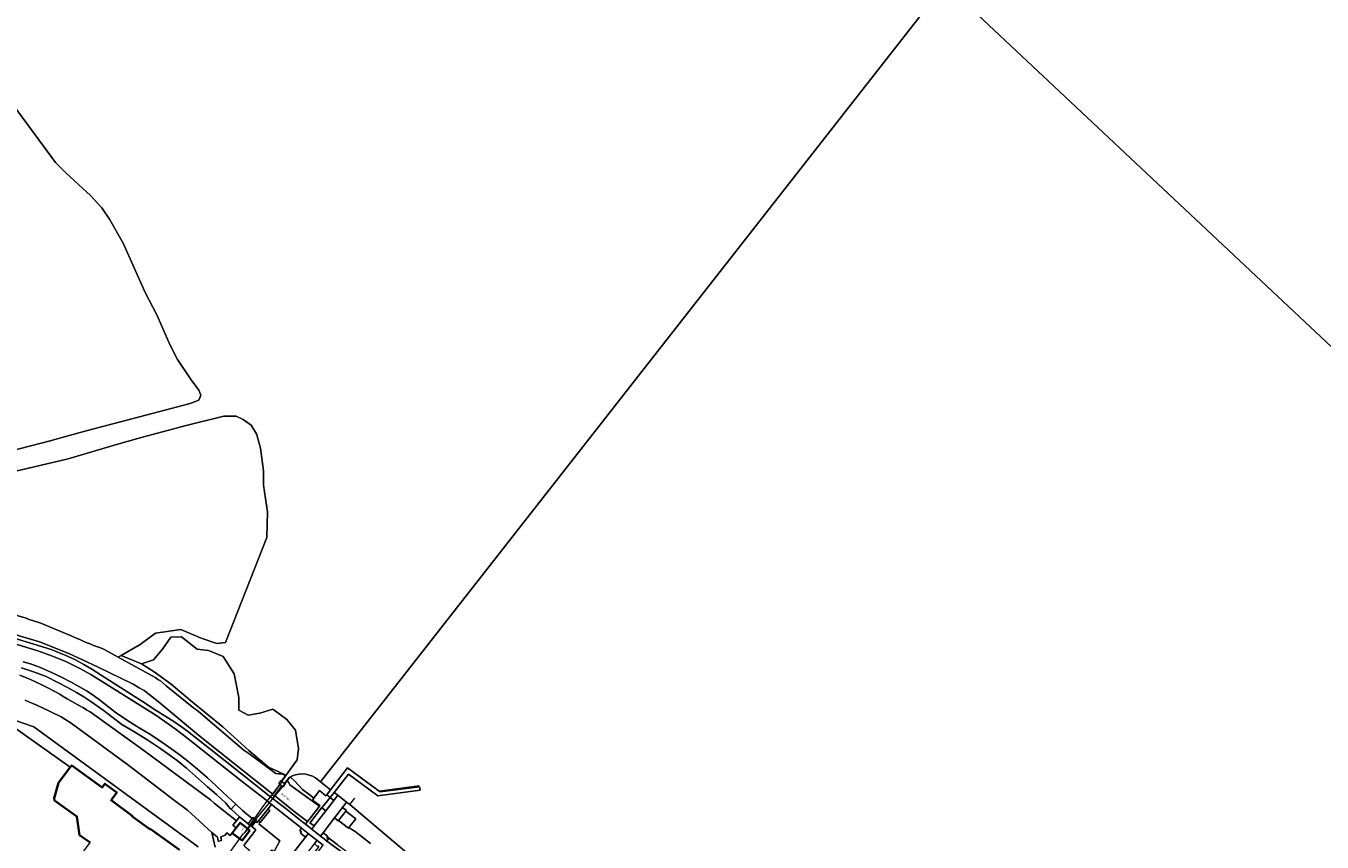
# Model space of a CAD drawing. Header units: metres. Extents: x 149984 to 156489, y 469398 to 478068.
# Tile 826 of 854: x 155007 to 155583, y 473820 to 474182. Entities that reach past the tile are written whole.
import ezdxf
from ezdxf.enums import TextEntityAlignment as Align

# ---------------------------------------------------------------- set-up
doc = ezdxf.new("R2010")
doc.units = ezdxf.units.M
doc.header["$LTSCALE"] = 0.75
for name, color, linetype, lineweight in [('B-WE-GK-KEERWAND_DAMWAND-G', 252, 'Continuous', 18), ('B-WE-GR-BEPLANTING_CULTUUR_BOSPLANTSOEN-GV', 252, 'Continuous', 18), ('B-WE-GR-RIET-GV', 252, 'Continuous', 13), ('B-WE-IE-TERREINAFSCHEIDING_KUNSTMATIG_MUUR-GV', 252, 'Continuous', 18), ('B-WE-KW-KUNSTWERK_DUIKER-G', 6, 'Continuous', 18), ('B-WE-KW-KUNSTWERK_GEMAAL-GV', 6, 'Continuous', 18), ('B-WE-KW-KUNSTWERK_STEIGER-GV', 6, 'Continuous', 18), ('B-WE-KW-KUNSTWERK_STUW-G', 6, 'Continuous', 18), ('B-WE-OG-BEBOUWING-GV', 6, 'Continuous', 35), ('B-WE-OG-BEBOUWING-T18', 1, 'Continuous', 18), ('B-WE-OG-TERREIN_BEGROEID-GV', 252, 'Continuous', 18), ('B-WE-OG-TERREIN_ERF-GV', 252, 'Continuous', 18), ('B-WE-OG-TERREIN_OEVER-GV', 252, 'Continuous', 18), ('B-WE-OG-TOPOGRAFIE-T18', 7, 'Continuous', 18), ('B-WE-OG-WATER-GV', 252, 'Continuous', 18), ('B-WE-OG-WATER_MEER-GV', 252, 'Continuous', 18), ('B-WE-OG-WEG-GV', 252, 'Continuous', 18), ('B-WE-VH-GESLOTENVERHARDING_ASFALT-GV', 252, 'Continuous', 18), ('B-WE-VH-GESLOTENVERHARDING_BETON-GV', 252, 'Continuous', 18), ('B-WE-VH-HALFVERHARDING_GRASBETONSTEEN-GV', 252, 'Continuous', 18), ('B-WE-VH-OPENVERHARDING_BETONELEMENT-GV', 252, 'Continuous', 18), ('B-WE-VH-OPENVERHARDING_BETONSTRAATSTEEN-GV', 252, 'Continuous', 18)]:
    doc.layers.add(name, color=color, linetype=linetype, lineweight=lineweight)
doc.styles.add('NLCS-ISO-M500-T18', font='NLCS-ISO.ttf', dxfattribs={"height": 0.9})
doc.styles.add('NLCS-ISO-M750-T18', font='NLCS-ISO.ttf', dxfattribs={"height": 1.35})

msp = doc.modelspace()

# ---------------------------------------------------------------- linework, layer by layer
at = {"layer": 'B-WE-GK-KEERWAND_DAMWAND-G', "flags": 128}
for points in [[(155145.449, 473840.508), (155143.829, 473841.757)], [(155163.819, 473842.331), (155163.973, 473842.489), (155181.616, 473844.808)], [(155149.401, 473837.458), (155145.449, 473840.508)], [(155149.401, 473837.458), (155150.768, 473836.403), (155153.102, 473839.235)]]:
    msp.add_lwpolyline(points, dxfattribs=at)
at = {"layer": 'B-WE-GR-BEPLANTING_CULTUUR_BOSPLANTSOEN-GV', "flags": 128}
for points in [[(155083.448, 473817.612), (155010.5, 473870.9), (154929.024, 473898.841)], [(154929.024, 473898.841), (155010.5, 473870.9), (155083.448, 473817.612)], [(155090.954, 473817.423), (155089.515, 473823.956), (155078.72, 473833.91), (155072.35, 473838.71), (155052.69, 473853.68), (155027.01, 473872.51), (155024.26, 473874.34), (155022.58, 473875.34), (155021.12, 473876.08), (155019.46, 473876.82), (155018.03, 473877.59), (155016.57, 473878.31), (155014.87, 473879.12), (155011.73, 473880.52), (155010.03, 473881.25), (155008.46, 473881.89), (155006.64, 473882.7)], [(155002.543, 473869.973), (155026.659, 473853.005), (155027.261, 473853.795), (155040.831, 473844.022), (155042.001, 473845.633), (155047.297, 473841.816), (155044.732, 473838.281), (155054.167, 473831.431), (155054.009, 473831.213), (155061.949, 473825.437), (155062.113, 473825.663), (155075.1, 473816.28)]]:
    msp.add_lwpolyline(points, dxfattribs=at)
at = {"layer": 'B-WE-GR-RIET-GV', "flags": 128}
for points in [[(155000, 473993.336), (155017.658, 473997.926), (155025.056, 474000), (155034.234, 474002.573), (155079.91, 474014.519), (155083.718, 474016.025), (155084.595, 474018.233), (155083.665, 474020.534), (155080.263, 474025.112), (155074.254, 474034.147), (155070.848, 474040.697), (155065.046, 474053.881), (155059.838, 474063.878), (155050.153, 474085.768), (155044.042, 474096.51), (155040.693, 474101.47), (155035.646, 474106.954), (155024.867, 474116.916), (155020.114, 474121.546), (155000, 474149.03)], [(155000, 473921.26), (155006.989, 473919.189), (155007.989, 473918.819), (155013.49, 473916.9), (155027, 473911.37), (155027.59, 473911.08), (155028.67, 473910.59), (155029.67, 473910.22), (155030.9, 473909.7), (155032.06, 473909.15), (155033.22, 473908.51), (155034.52, 473908.03), (155035.8, 473907.62), (155037, 473907), (155038.26, 473906.6), (155038.76, 473906.46), (155040.1, 473906.01), (155041.15, 473905.53), (155041.372, 473905.459), (155041.87, 473905.21), (155042.05, 473905.07), (155047.863, 473901.886), (155049.227, 473902.67), (155057.731, 473907.556), (155064.515, 473912.497), (155075.711, 473914.23), (155084.808, 473910.256), (155091.72, 473907.97), (155095.53, 473908.419), (155113.906, 473955.082), (155114.173, 473966.432), (155112.424, 473978.304), (155112.467, 473984.71), (155111.187, 473994.665), (155109.696, 474000), (155109.496, 474000.714), (155106.946, 474004.961), (155103.384, 474007.382), (155100.33, 474008.986), (155094.823, 474008.872), (155077.505, 474004.65), (155072.021, 474003.159), (155060.399, 474000), (155048.169, 473996.676), (155025.738, 473990.001), (155000, 473983.874)]]:
    msp.add_lwpolyline(points, dxfattribs=at)
msp.add_lwpolyline([(155058.314, 473898.939), (155063.828, 473895.422), (155071.434, 473889.83), (155080.105, 473882.553), (155094.57, 473870.833), (155106.005, 473860.336), (155114.657, 473853.015), (155119.313, 473850.983), (155122.367, 473849.403), (155122.453, 473849.29), (155127.455, 473856.287), (155128.039, 473861.297), (155126.612, 473869.385), (155122.867, 473874.221), (155116.633, 473878.79), (155110.851, 473877.035), (155105.593, 473876.079), (155101.497, 473878.294), (155101.495, 473883.977), (155099.5, 473894.398), (155094.565, 473902.102), (155088.061, 473904.817), (155083.052, 473905.4), (155075.995, 473910.85), (155071.303, 473910.74), (155067.651, 473905.467), (155063.556, 473900.745)], close=True, dxfattribs=at)
at = {"layer": 'B-WE-IE-TERREINAFSCHEIDING_KUNSTMATIG_MUUR-GV', "flags": 128}
for points in [[(155120.391, 473846.766), (155120.471, 473846.705), (155122.113, 473848.84), (155122.453, 473849.29), (155122.373, 473849.35), (155122.06, 473848.936)], [(155121.793, 473845.688), (155121.873, 473845.627), (155123.013, 473847.11), (155123.976, 473848.37), (155123.896, 473848.431), (155122.962, 473847.208)]]:
    msp.add_lwpolyline(points, close=True, dxfattribs=at)
at = {"layer": 'B-WE-KW-KUNSTWERK_DUIKER-G', "flags": 128}
for points in [[(155103.819, 473823.535), (155112.667, 473835.921), (155119.931, 473845.514), (155120.862, 473846.538)], [(155103.97, 473823.746), (155121.782, 473845.275)], [(155095.531, 473812.452), (155103.633, 473823.535)]]:
    msp.add_lwpolyline(points, dxfattribs=at)
at = {"layer": 'B-WE-KW-KUNSTWERK_GEMAAL-GV', "flags": 128}
msp.add_lwpolyline([(155103.67, 473818.179), (155109.07, 473825.22), (155107.215, 473826.668), (155105.655, 473827.886), (155101.82, 473830.88), (155101.719, 473830.754), (155101.469, 473830.444), (155100.468, 473829.2), (155098.89, 473827.24), (155100.388, 473826.057), (155102.039, 473828.287), (155106.403, 473824.88), (155102.99, 473820.43), (155098.618, 473823.667), (155098.487, 473823.764), (155097.65, 473822.69), (155096.25, 473823.77), (155095.43, 473822.75), (155093.46, 473822.01), (155093.82, 473820.45), (155092.406, 473820.135), (155092.399, 473820.133), (155091.97, 473821.98), (155089.515, 473823.956), (155090.954, 473817.423)], dxfattribs=at)
at = {"layer": 'B-WE-KW-KUNSTWERK_STEIGER-GV', "flags": 128}
msp.add_lwpolyline([(155140.552, 473840.783), (155142.048, 473839.53), (155143.829, 473841.757), (155150.23, 473849.964), (155163.283, 473840.234), (155182.001, 473842.746), (155181.804, 473844.272), (155164.152, 473841.988), (155164.13, 473842.098), (155163.819, 473842.331), (155149.837, 473852.741), (155142.27, 473842.996)], close=True, dxfattribs=at)
at = {"layer": 'B-WE-KW-KUNSTWERK_STUW-G', "flags": 128}
msp.add_lwpolyline([(155092.406, 473820.135), (155093.82, 473820.45)], dxfattribs=at)
at = {"layer": 'B-WE-OG-BEBOUWING-GV', "flags": 128}
msp.add_lwpolyline([(155075.1, 473816.28), (155062.113, 473825.663), (155061.949, 473825.437), (155054.009, 473831.213), (155054.167, 473831.431), (155044.732, 473838.281), (155047.297, 473841.816), (155042.001, 473845.633), (155040.831, 473844.022), (155027.261, 473853.795), (155026.659, 473853.005), (155021.336, 473846.024), (155019.497, 473839.276), (155019.599, 473838.202), (155029.555, 473831.137), (155030.773, 473822.829), (155035.413, 473819.548)], dxfattribs=at)
msp.add_lwpolyline([(155106.403, 473824.88), (155102.039, 473828.287), (155100.388, 473826.057), (155098.618, 473823.667), (155102.99, 473820.43)], close=True, dxfattribs=at)
at = {"layer": 'B-WE-OG-TERREIN_BEGROEID-GV', "flags": 128}
msp.add_lwpolyline([(155005.704, 473899.851), (155009.038, 473898.876), (155012.903, 473897.414), (155018.041, 473895.188), (155022.471, 473893.195), (155027.078, 473890.769), (155029.404, 473889.485), (155034.177, 473886.694), (155037.444, 473884.545), (155039.593, 473882.951), (155043.746, 473879.728), (155046.636, 473877.447), (155051.631, 473874.013), (155054.799, 473872.02), (155057.224, 473870.547), (155062.318, 473867.524), (155067.734, 473863.858), (155071.754, 473861.045), (155074.423, 473859.085), (155078.122, 473856.249), (155083.161, 473852.13), (155087.635, 473848.32), (155091.456, 473844.776), (155094.601, 473841.819), (155098.466, 473838.164), (155100.103, 473836.527), (155103.191, 473833.699), (155107.489, 473830.196), (155107.528, 473830.248), (155107.844, 473830.695), (155109.361, 473829.428), (155108.978, 473828.936), (155109.609, 473828.473), (155110.195, 473829.151), (155114.519, 473834.503), (155116.059, 473836.431), (155112.686, 473839.124), (155103.191, 473846.464), (155078.263, 473866.219), (155076.27, 473867.722), (155073.168, 473869.999), (155070.12, 473872.186), (155064.571, 473876.05), (155035.758, 473894.141), (155031.111, 473896.725), (155024.717, 473899.909), (155018.734, 473902.346), (155012.223, 473904.681), (155000.053, 473908.358)], dxfattribs=at)
for points in [[(155117.201, 473815.545), (155119.168, 473813.95), (155118.793, 473813.257), (155120.587, 473811.799), (155122.309, 473810.488), (155131.179, 473821.977), (155128.913, 473823.744), (155129.329, 473824.252), (155128.628, 473824.836), (155129.294, 473825.889), (155128.387, 473826.587), (155116.059, 473836.431), (155114.519, 473834.503), (155115.256, 473833.825), (155110.96, 473828.493), (155110.434, 473827.827), (155119.667, 473820.271)], [(155133.109, 473828.091), (155133.266, 473827.969), (155133.38, 473827.926), (155133.473, 473828.039), (155135.031, 473826.963), (155140.115, 473833.557), (155138.433, 473834.881), (155138.298, 473834.971)]]:
    msp.add_lwpolyline(points, close=True, dxfattribs=at)
at = {"layer": 'B-WE-OG-TERREIN_ERF-GV', "flags": 128}
msp.add_lwpolyline([(155006.928, 473728.583), (155016.596, 473727.399), (155025.914, 473726.259), (155035.543, 473725.08), (155043.94, 473770.741), (155050.869, 473780.211), (155050.307, 473782.228), (155039.485, 473767.396), (155025.731, 473777.418), (155026.941, 473779.075), (155013.238, 473789.072), (155022.902, 473802.279), (155022.865, 473802.326), (155035.413, 473819.548), (155030.773, 473822.829), (155029.555, 473831.137), (155019.599, 473838.202), (155019.497, 473839.276), (155021.336, 473846.024), (155026.659, 473853.005), (155002.543, 473869.973)], dxfattribs=at)
at = {"layer": 'B-WE-OG-TERREIN_OEVER-GV', "flags": 128}
for points in [[(155122.06, 473848.936), (155122.373, 473849.35), (155122.453, 473849.29), (155122.367, 473849.403), (155119.313, 473850.983), (155114.657, 473853.015), (155106.005, 473860.336), (155094.57, 473870.833), (155080.105, 473882.553), (155071.434, 473889.83), (155063.828, 473895.422), (155058.314, 473898.939), (155049.227, 473902.67), (155047.863, 473901.886), (155064.58, 473892.73), (155065.6, 473891.95), (155066.67, 473891.37), (155069.23, 473889.2), (155081.48, 473879.28), (155082.9, 473878.35), (155083.53, 473877.79), (155103.94, 473860.48), (155104.58, 473860), (155106.02, 473859.09), (155117.99, 473850.19), (155119.24, 473850.05), (155119.69, 473850.05), (155120.28, 473849.99), (155120.91, 473849.88), (155121.31, 473849.72), (155121.55, 473849.58), (155121.79, 473849.38)], [(155132.201, 473839.368), (155137.308, 473835.655), (155137.515, 473835.92), (155134.233, 473838.389), (155134.85, 473839.238), (155133.181, 473840.507), (155129.817, 473843.099), (155126.239, 473846.965), (155124.632, 473848.485), (155123.896, 473848.431), (155123.976, 473848.37), (155123.013, 473847.11), (155123.214, 473846.725), (155123.48, 473846.46), (155123.68, 473846.01), (155124.22, 473845.17)], [(155142.048, 473839.53), (155143.712, 473838.253), (155145.449, 473840.508), (155143.829, 473841.757)]]:
    msp.add_lwpolyline(points, close=True, dxfattribs=at)
for points in [[(155004.2, 473893.9), (155007.53, 473892.48), (155008.91, 473891.93), (155011.83, 473890.57), (155013.39, 473889.88), (155014.85, 473889.07), (155016.649, 473888.189), (155021.99, 473885.37), (155023.53, 473884.44), (155025.31, 473883.4), (155030.05, 473880.76), (155032.27, 473879.49), (155032.89, 473879.08), (155033.209, 473878.939), (155033.99, 473878.3), (155035.44, 473877.58), (155059.31, 473860.48), (155088.93, 473838.44), (155090.54, 473836.99), (155100.468, 473829.2), (155101.469, 473830.444), (155101.719, 473830.754), (155101.82, 473830.88), (155098.032, 473834.333), (155097.693, 473834.643), (155095.666, 473836.946), (155091.646, 473840.811), (155087.659, 473844.3), (155082.299, 473849.073), (155078.323, 473852.539), (155074.125, 473855.928), (155066.816, 473861.156), (155061.079, 473864.965), (155054.922, 473868.775), (155049.473, 473872.02), (155041.206, 473878.382), (155035.823, 473882.247), (155032.722, 473884.263), (155029.378, 473886.212), (155025.657, 473888.294), (155021.138, 473890.664), (155015.889, 473893.211), (155010.351, 473895.393), (155004.947, 473897.132)], [(155123.896, 473848.431), (155124.632, 473848.485), (155126.239, 473846.965), (155129.817, 473843.099), (155133.181, 473840.507), (155134.85, 473839.238), (155137.287, 473842.59), (155140.182, 473840.313), (155140.552, 473840.783), (155142.27, 473842.996), (155137.826, 473846.444), (155135.554, 473848.206)], [(155190.679, 473802.598), (155150.768, 473836.403), (155149.401, 473837.458), (155147.604, 473835.125), (155149.257, 473833.826), (155148.97, 473833.478), (155153.545, 473830.088), (155150.389, 473826.154), (155151.66, 473825.36), (155153.16, 473824.39), (155160.007, 473819.093)]]:
    msp.add_lwpolyline(points, dxfattribs=at)
at = {"layer": 'B-WE-OG-TERREIN_OEVER-GV'}
msp.add_lwpolyline([(155135.554, 473848.206, 0.287784), (155123.896, 473848.431)], format="xyb", dxfattribs=at)
at = {"layer": 'B-WE-OG-WATER-GV', "flags": 128}
for points in [[(155135.554, 473848.206), (155137.826, 473846.444), (155415.249, 474201.032)], [(155708.046, 473925.906), (155415.249, 474201.032), (155137.826, 473846.444), (155142.27, 473842.996), (155149.837, 473852.741), (155163.819, 473842.331), (155164.13, 473842.098), (155164.152, 473841.988), (155181.804, 473844.272), (155182.001, 473842.746), (155163.283, 473840.234), (155150.23, 473849.964), (155143.829, 473841.757), (155145.449, 473840.508), (155149.401, 473837.458), (155150.768, 473836.403), (155190.679, 473802.598)], [(155415.249, 474201.032), (155708.046, 473925.906)], [(155000, 474149.03), (155020.114, 474121.546), (155024.867, 474116.916), (155035.646, 474106.954), (155040.693, 474101.47), (155044.042, 474096.51), (155050.153, 474085.768), (155059.838, 474063.878), (155065.046, 474053.881), (155070.848, 474040.697), (155074.254, 474034.147), (155080.263, 474025.112), (155083.665, 474020.534), (155084.595, 474018.233), (155083.718, 474016.025), (155079.91, 474014.519), (155034.234, 474002.573), (155025.056, 474000), (155017.658, 473997.926), (155000, 473993.336)], [(155000, 473983.874), (155025.738, 473990.001), (155048.169, 473996.676), (155060.399, 474000), (155072.021, 474003.159), (155077.505, 474004.65), (155094.823, 474008.872), (155100.33, 474008.986), (155103.384, 474007.382), (155106.946, 474004.961), (155109.496, 474000.714), (155109.696, 474000), (155111.187, 473994.665), (155112.467, 473984.71), (155112.424, 473978.304), (155114.173, 473966.432), (155113.906, 473955.082), (155095.53, 473908.419), (155091.72, 473907.97), (155084.808, 473910.256), (155075.711, 473914.23), (155064.515, 473912.497), (155057.731, 473907.556), (155049.227, 473902.67), (155058.314, 473898.939), (155063.556, 473900.745), (155067.651, 473905.467), (155071.303, 473910.74), (155075.995, 473910.85), (155083.052, 473905.4), (155088.061, 473904.817), (155094.565, 473902.102), (155099.5, 473894.398), (155101.495, 473883.977), (155101.497, 473878.294), (155105.593, 473876.079), (155110.851, 473877.035), (155116.633, 473878.79), (155122.867, 473874.221), (155126.612, 473869.385), (155128.039, 473861.297), (155127.455, 473856.287), (155122.453, 473849.29), (155122.113, 473848.84), (155120.471, 473846.705), (155121.793, 473845.688), (155122.962, 473847.208), (155123.896, 473848.431)]]:
    msp.add_lwpolyline(points, dxfattribs=at)
at = {"layer": 'B-WE-OG-WATER-GV'}
msp.add_lwpolyline([(155123.896, 473848.431, -0.287784), (155135.554, 473848.206)], format="xyb", dxfattribs=at)
at = {"layer": 'B-WE-OG-WATER_MEER-GV', "flags": 128}
msp.add_lwpolyline([(155006.64, 473882.7), (155008.46, 473881.89), (155010.03, 473881.25), (155011.73, 473880.52), (155014.87, 473879.12), (155016.57, 473878.31), (155018.03, 473877.59), (155019.46, 473876.82), (155021.12, 473876.08), (155022.58, 473875.34), (155024.26, 473874.34), (155027.01, 473872.51), (155052.69, 473853.68), (155072.35, 473838.71), (155078.72, 473833.91), (155089.515, 473823.956), (155091.97, 473821.98), (155092.399, 473820.133), (155092.406, 473820.135), (155093.82, 473820.45), (155093.46, 473822.01), (155095.43, 473822.75), (155096.25, 473823.77), (155097.65, 473822.69), (155098.487, 473823.764), (155098.618, 473823.667), (155100.388, 473826.057), (155098.89, 473827.24), (155100.468, 473829.2), (155090.54, 473836.99), (155088.93, 473838.44), (155059.31, 473860.48), (155035.44, 473877.58), (155033.99, 473878.3), (155033.209, 473878.939), (155032.89, 473879.08), (155032.27, 473879.49), (155030.05, 473880.76), (155025.31, 473883.4), (155023.53, 473884.44), (155021.99, 473885.37), (155016.649, 473888.189), (155014.85, 473889.07), (155013.39, 473889.88), (155011.83, 473890.57), (155008.91, 473891.93), (155007.53, 473892.48), (155004.2, 473893.9)], dxfattribs=at)
at = {"layer": 'B-WE-OG-WEG-GV', "flags": 128}
for points in [[(154899.757, 473972.432), (154897.159, 473973.229), (154894.835, 473966.964), (154891.43, 473958.641), (154893.935, 473951.285), (154897.578, 473946.877), (154901.738, 473945.18), (154922.052, 473937.771), (154946.84, 473929.424), (154980.457, 473918.374), (155012.995, 473908.744), (155025.957, 473903.464), (155038.786, 473897.516), (155054.528, 473889.844), (155057.282, 473888.285), (155059.415, 473887.078), (155065.711, 473882.141), (155083.647, 473867.223), (155099.651, 473854.5), (155115.255, 473842.088), (155116.579, 473841.023)], [(155116.579, 473841.023), (155119.759, 473845.266), (155119.203, 473845.692), (155120.161, 473846.943), (155120.391, 473846.766), (155122.06, 473848.936), (155121.79, 473849.38), (155121.55, 473849.58), (155121.31, 473849.72), (155120.91, 473849.88), (155120.28, 473849.99), (155119.69, 473850.05), (155119.24, 473850.05), (155117.99, 473850.19), (155106.02, 473859.09), (155104.58, 473860), (155103.94, 473860.48), (155083.53, 473877.79), (155082.9, 473878.35), (155081.48, 473879.28), (155069.23, 473889.2), (155066.67, 473891.37), (155065.6, 473891.95), (155064.58, 473892.73), (155047.863, 473901.886), (155042.05, 473905.07), (155041.87, 473905.21), (155041.372, 473905.459), (155041.15, 473905.53), (155040.1, 473906.01), (155038.76, 473906.46), (155038.26, 473906.6), (155037, 473907), (155035.8, 473907.62), (155034.52, 473908.03), (155033.22, 473908.51), (155032.06, 473909.15), (155030.9, 473909.7), (155029.67, 473910.22), (155028.67, 473910.59), (155027.59, 473911.08), (155027, 473911.37), (155013.49, 473916.9), (155007.989, 473918.819), (155006.989, 473919.189), (155000, 473921.26)], [(154998.333, 473911.39), (155013.836, 473906.626), (155018.524, 473905.108), (155021.713, 473903.859), (155024.364, 473902.784), (155028.936, 473900.651), (155032.644, 473898.634), (155036.237, 473896.521), (155042.442, 473892.544), (155060.328, 473881.113), (155063.594, 473878.961), (155072.623, 473873.332), (155076.101, 473870.931), (155078.771, 473868.952), (155096.119, 473855.158), (155114.946, 473840.308), (155122.522, 473834.566), (155129.87, 473828.64), (155131.058, 473827.701), (155131.967, 473828.843), (155126.65, 473832.916), (155117.399, 473840.362), (155117.118, 473839.979), (155116.306, 473840.659), (155116.579, 473841.023), (155115.255, 473842.088), (155099.651, 473854.5), (155083.647, 473867.223), (155065.711, 473882.141), (155059.415, 473887.078), (155057.282, 473888.285), (155054.528, 473889.844), (155038.786, 473897.516), (155025.957, 473903.464), (155012.995, 473908.744), (154980.457, 473918.374)], [(155160.007, 473819.093), (155153.16, 473824.39), (155151.66, 473825.36), (155150.389, 473826.154), (155150.224, 473825.948), (155145.835, 473829.358), (155145.676, 473829.163), (155143.988, 473830.449), (155138.931, 473823.857), (155140.952, 473822.295), (155140.803, 473822.075)], [(155145.258, 473818.662), (155140.803, 473822.075), (155140.582, 473821.75), (155141.345, 473821.14), (155140.662, 473820.178), (155151.774, 473811.99)], [(155140.803, 473822.075), (155145.258, 473818.662), (155162.257, 473806.141), (155179.947, 473793.688), (155203.945, 473775.847), (155221.918, 473763.025), (155245.377, 473746.69), (155266.599, 473731.614), (155294.949, 473710.191), (155320.777, 473690.175), (155340.135, 473676.131), (155367.023, 473656.502), (155386.28, 473642.672), (155410.291, 473624.661), (155428.56, 473611.3), (155436.217, 473605.704), (155458.024, 473590.434), (155486.536, 473568.826), (155507.521, 473552.479), (155535.21, 473532.821), (155560.385, 473514.307), (155593.131, 473490.533)]]:
    msp.add_lwpolyline(points, dxfattribs=at)
msp.add_lwpolyline([(155131.967, 473828.843), (155133.322, 473830.543), (155137.308, 473835.655), (155132.201, 473839.368), (155124.22, 473845.17), (155123.68, 473846.01), (155123.48, 473846.46), (155123.214, 473846.725), (155123.013, 473847.11), (155121.873, 473845.627), (155122.074, 473845.472), (155121.082, 473844.253), (155120.553, 473844.656), (155117.399, 473840.362), (155126.65, 473832.916)], close=True, dxfattribs=at)
at = {"layer": 'B-WE-VH-GESLOTENVERHARDING_ASFALT-GV', "flags": 128}
msp.add_lwpolyline([(155004.947, 473897.132), (155010.351, 473895.393), (155015.889, 473893.211), (155021.138, 473890.664), (155025.657, 473888.294), (155029.378, 473886.212), (155032.722, 473884.263), (155035.823, 473882.247), (155041.206, 473878.382), (155049.473, 473872.02), (155054.922, 473868.775), (155061.079, 473864.965), (155066.816, 473861.156), (155074.125, 473855.928), (155078.323, 473852.539), (155082.299, 473849.073), (155087.659, 473844.3), (155091.646, 473840.811), (155095.666, 473836.946), (155097.693, 473834.643), (155098.032, 473834.333), (155099.61, 473836.03), (155100.103, 473836.527), (155098.466, 473838.164), (155094.601, 473841.819), (155091.456, 473844.776), (155087.635, 473848.32), (155083.161, 473852.13), (155078.122, 473856.249), (155074.423, 473859.085), (155071.754, 473861.045), (155067.734, 473863.858), (155062.318, 473867.524), (155057.224, 473870.547), (155054.799, 473872.02), (155051.631, 473874.013), (155046.636, 473877.447), (155043.746, 473879.728), (155039.593, 473882.951), (155037.444, 473884.545), (155034.177, 473886.694), (155029.404, 473889.485), (155027.078, 473890.769), (155022.471, 473893.195), (155018.041, 473895.188), (155012.903, 473897.414), (155009.038, 473898.876), (155005.704, 473899.851)], dxfattribs=at)
msp.add_lwpolyline([(155100.103, 473836.527), (155099.61, 473836.03), (155098.032, 473834.333), (155101.82, 473830.88), (155105.655, 473827.886), (155107.489, 473830.196), (155103.191, 473833.699)], close=True, dxfattribs=at)
at = {"layer": 'B-WE-VH-GESLOTENVERHARDING_BETON-GV', "flags": 128}
for points in [[(155151.774, 473811.99), (155140.662, 473820.178), (155139.383, 473821.121), (155137.778, 473822.39), (155133.865, 473825.483), (155131.058, 473827.701), (155129.87, 473828.64), (155122.522, 473834.566), (155114.946, 473840.308), (155096.119, 473855.158), (155078.771, 473868.952), (155076.101, 473870.931), (155072.623, 473873.332), (155063.594, 473878.961), (155060.328, 473881.113), (155042.442, 473892.544), (155036.237, 473896.521), (155032.644, 473898.634), (155028.936, 473900.651), (155024.364, 473902.784), (155021.713, 473903.859), (155018.524, 473905.108), (155013.836, 473906.626), (154998.333, 473911.39)], [(155000.053, 473908.358), (155012.223, 473904.681), (155018.734, 473902.346), (155024.717, 473899.909), (155031.111, 473896.725), (155035.758, 473894.141), (155064.571, 473876.05), (155070.12, 473872.186), (155073.168, 473869.999), (155076.27, 473867.722), (155078.263, 473866.219), (155103.191, 473846.464), (155112.686, 473839.124), (155116.059, 473836.431), (155128.387, 473826.587), (155129.294, 473825.889), (155132.357, 473823.531), (155136.306, 473820.49), (155139.008, 473818.41)]]:
    msp.add_lwpolyline(points, dxfattribs=at)
for points in [[(155119.759, 473845.266), (155120.553, 473844.656), (155121.082, 473844.253), (155122.074, 473845.472), (155121.873, 473845.627), (155121.793, 473845.688), (155120.471, 473846.705), (155120.391, 473846.766), (155120.161, 473846.943), (155119.203, 473845.692)], [(155107.215, 473826.668), (155108.978, 473828.936), (155109.361, 473829.428), (155107.844, 473830.695), (155107.528, 473830.248), (155107.489, 473830.196), (155105.655, 473827.886)]]:
    msp.add_lwpolyline(points, close=True, dxfattribs=at)
at = {"layer": 'B-WE-VH-HALFVERHARDING_GRASBETONSTEEN-GV', "flags": 128}
for points in [[(155131.058, 473827.701), (155133.865, 473825.483), (155135.031, 473826.963), (155133.473, 473828.039), (155133.38, 473827.926), (155133.266, 473827.969), (155133.109, 473828.091), (155138.298, 473834.971), (155138.433, 473834.881), (155142.048, 473839.53), (155140.552, 473840.783), (155140.182, 473840.313), (155137.287, 473842.59), (155134.85, 473839.238), (155134.233, 473838.389), (155137.515, 473835.92), (155137.308, 473835.655), (155133.322, 473830.543), (155131.967, 473828.843)], [(155150.389, 473826.154), (155153.545, 473830.088), (155148.97, 473833.478), (155145.835, 473829.358), (155150.224, 473825.948)], [(155131.179, 473821.977), (155132.298, 473823.455), (155132.357, 473823.531), (155129.294, 473825.889), (155128.628, 473824.836), (155129.329, 473824.252), (155128.913, 473823.744)], [(155140.662, 473820.178), (155141.345, 473821.14), (155140.582, 473821.75), (155140.803, 473822.075), (155140.952, 473822.295), (155138.931, 473823.857), (155137.779, 473822.391), (155137.778, 473822.39), (155139.383, 473821.121)], [(155106.611, 473777.372), (155107.369, 473777.608), (155125.489, 473800.912), (155131.54, 473796.316), (155131.615, 473796.349), (155133.041, 473796.884), (155136.203, 473797.655), (155137.697, 473797.891), (155128.586, 473804.863), (155139.008, 473818.41), (155136.306, 473820.49), (155136.215, 473820.373), (155135.066, 473818.894), (155136.511, 473817.794), (155136.682, 473818.003), (155137.037, 473817.728), (155127.966, 473806.047), (155124.293, 473801.337), (155123.586, 473800.472), (155113.476, 473787.492), (155106.034, 473777.805)]]:
    msp.add_lwpolyline(points, close=True, dxfattribs=at)
at = {"layer": 'B-WE-VH-OPENVERHARDING_BETONELEMENT-GV', "flags": 128}
for points in [[(155117.399, 473840.362), (155120.553, 473844.656), (155119.759, 473845.266), (155116.579, 473841.023), (155116.306, 473840.659), (155117.118, 473839.979)], [(155133.865, 473825.483), (155137.778, 473822.39), (155137.779, 473822.391), (155138.931, 473823.857), (155143.988, 473830.449), (155147.604, 473835.125), (155149.401, 473837.458), (155145.449, 473840.508), (155143.712, 473838.253), (155140.115, 473833.557), (155135.031, 473826.963)], [(155138.433, 473834.881), (155140.115, 473833.557), (155143.712, 473838.253), (155142.048, 473839.53)], [(155145.835, 473829.358), (155148.97, 473833.478), (155149.257, 473833.826), (155147.604, 473835.125), (155143.988, 473830.449), (155145.676, 473829.163)], [(155110.195, 473829.151), (155110.96, 473828.493), (155115.256, 473833.825), (155114.519, 473834.503)], [(155111.154, 473787.805), (155122.57, 473802.671), (155126.228, 473807.403), (155135.066, 473818.894), (155136.215, 473820.373), (155136.306, 473820.49), (155132.357, 473823.531), (155132.298, 473823.455), (155131.179, 473821.977), (155122.309, 473810.488), (155118.655, 473805.736), (155107.212, 473790.854)]]:
    msp.add_lwpolyline(points, close=True, dxfattribs=at)
at = {"layer": 'B-WE-VH-OPENVERHARDING_BETONSTRAATSTEEN-GV', "flags": 128}
msp.add_lwpolyline([(155100.311, 473809.306), (155105.247, 473805.656), (155106.982, 473805.381), (155108.795, 473806.542), (155111.955, 473810.991), (155112.18, 473811.236), (155116.19, 473816.336), (155117.201, 473815.545), (155119.667, 473820.271), (155110.434, 473827.827), (155110.96, 473828.493), (155110.195, 473829.151), (155109.609, 473828.473), (155108.978, 473828.936), (155107.215, 473826.668), (155109.07, 473825.22), (155103.67, 473818.179), (155104.04, 473817.94), (155106.29, 473816.2), (155104.49, 473813.91), (155104.11, 473814.21)], close=True, dxfattribs=at)

# ---------------------------------------------------------------- texts
at = {"layer": 'B-WE-OG-BEBOUWING-T18', "style": 'NLCS-ISO-M750-T18'}
msp.add_text('1', height=1.35, rotation=323.5, dxfattribs=at).set_placement((155103.11, 473825.318), align=Align.MIDDLE)
at = {"layer": 'B-WE-OG-TOPOGRAFIE-T18', "style": 'NLCS-ISO-M500-T18'}
msp.add_text('Oostdijk', height=0.9, rotation=321.9, dxfattribs=at).set_placement((155122.182, 473839.762), align=Align.MIDDLE)

doc.saveas('drawing.dxf')
